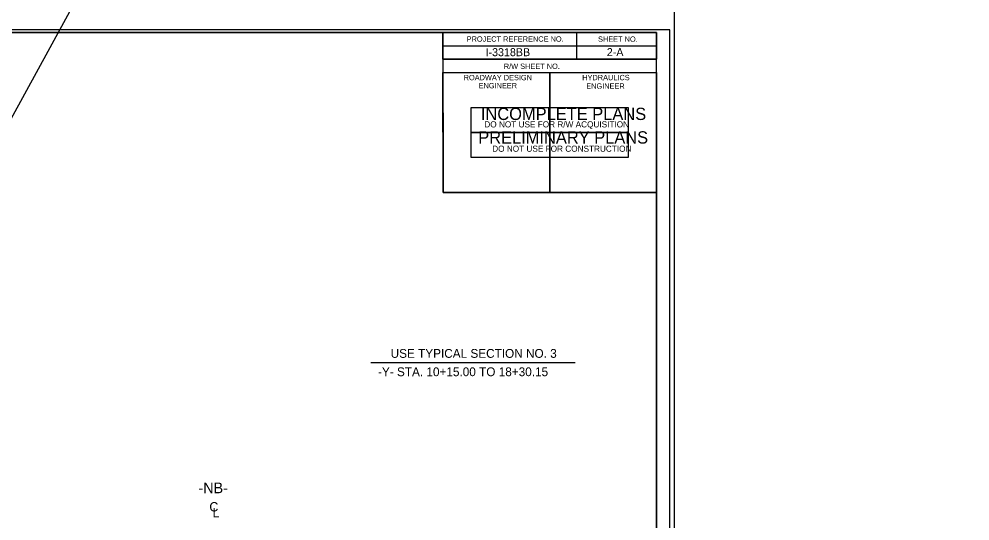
# Model space of a CAD drawing. Extents: x 2241081 to 2251104, y 658534 to 663427.
# Drawn here: x 2246466 to 2247358, y 661339 to 661809 of the extents above; entities that cross this region are included whole.
import ezdxf

# ---------------------------------------------------------------- set-up
doc = ezdxf.new("R2010")
doc.units = 0
for name, color, linetype in [('Old_Level_2', 7, 'Continuous'), ('Prop Dimension Text', 7, 'Continuous'), ('Sheet Data Field CELL', 7, 'Continuous'), ('Sheet Plan CELL', 7, 'Continuous'), ('Sheet Plot Border Inside CELL', 7, 'Continuous'), ('Sheet Plot Border Outside CELL', 7, 'Continuous'), ('Sheet Sticker Incomplete CELL', 7, 'Continuous'), ('Sheet Sticker Preliminary CELL', 7, 'Continuous'), ('Typical Text Centerline CELL', 7, 'Continuous'), ('Typical Text Label CELL', 7, 'Continuous')]:
    doc.layers.add(name, color=color, linetype=linetype)

msp = doc.modelspace()

# ---------------------------------------------------------------- linework, layer by layer
at = {"layer": 'Old_Level_2'}
msp.add_line((2245215.42, 659438.44), (2247357.78, 663362.06), dxfattribs=at)
at = {"layer": 'Sheet Plan CELL'}
for p, q in [((2246988.79, 661796.72), (2246988.84, 661771.72)), ((2246863.76, 661784.24), (2247063.81, 661784.23)), ((2246863.78, 661771.7), (2247063.81, 661771.73)), ((2246863.78, 661771.7), (2247063.81, 661771.73)), ((2246863.78, 661771.7), (2246863.78, 661759.22)), ((2246963.83, 661759.22), (2246963.84, 661646.75))]:
    msp.add_line(p, q, dxfattribs=at)
for points in [[(2245563.81, 660746.78), (2245563.79, 661796.76), (2246863.78, 661796.79), (2246863.79, 661646.73), (2247063.83, 661646.72), (2247063.82, 660746.78)], [(2247063.85, 661796.78), (2245563.81, 661796.78), (2245563.81, 660746.78), (2247063.82, 660746.78)], [(2246863.78, 661796.79), (2247063.85, 661796.78), (2247063.81, 661771.73), (2246863.78, 661771.7)], [(2246863.78, 661759.22), (2246963.83, 661759.22), (2246963.83, 661646.7), (2246863.79, 661646.73)], [(2246963.83, 661759.22), (2247063.81, 661759.23), (2247063.83, 661646.72), (2246963.83, 661646.7)]]:
    msp.add_lwpolyline(points, close=True, dxfattribs=at)
at = {"layer": 'Sheet Plot Border Inside CELL'}
msp.add_lwpolyline([(2245410.32, 660744.27), (2247076.31, 660744.28), (2247076.33, 661799.27), (2245410.33, 661799.27)], close=True, dxfattribs=at)
at = {"layer": 'Sheet Plot Border Outside CELL'}
msp.add_lwpolyline([(2245397.32, 660724.27), (2247080.82, 660724.27), (2247080.83, 661819.27), (2245397.33, 661819.27)], close=True, dxfattribs=at)
at = {"layer": 'Sheet Sticker Incomplete CELL'}
msp.add_lwpolyline([(2246890.33, 661702.97), (2246890.33, 661726.47), (2247037.33, 661726.47), (2247037.33, 661702.97)], close=True, dxfattribs=at)
at = {"layer": 'Sheet Sticker Preliminary CELL'}
msp.add_lwpolyline([(2246890.33, 661679.47), (2246890.33, 661702.97), (2247037.33, 661702.97), (2247037.33, 661679.47)], close=True, dxfattribs=at)
at = {"layer": 'Typical Text Label CELL'}
msp.add_line((2246796.28, 661487.36), (2246987.81, 661487.36), dxfattribs=at)

# ---------------------------------------------------------------- texts
at = {"layer": 'Prop Dimension Text'}
msp.add_text('-NB-', height=10.024, rotation=0.03489, dxfattribs=at).set_placement((2246634.61, 661365.01))
at = {"layer": 'Sheet Data Field CELL'}
for s, p in [('I-3318BB', (2246903.65, 661774.47)), ('2-A', (2247017.35, 661774.53))]:
    msp.add_text(s, height=7.5, rotation=359.99994, dxfattribs=at).set_placement(p)
at = {"layer": 'Sheet Plan CELL'}
for s, height, p in [('PROJECT REFERENCE NO.', 5.0001, (2246885.98, 661788.07)), ('SHEET NO.', 5, (2247009.14, 661787.95)), ('R/W SHEET NO.', 5.0001, (2246920.78, 661762.52)), ('ROADWAY DESIGN', 5.0001, (2246883.15, 661751.92)), ('HYDRAULICS', 5, (2246994.29, 661751.94)), ('ENGINEER', 5, (2246897.14, 661744.38)), ('ENGINEER', 5, (2246998.05, 661743.98))]:
    msp.add_text(s, height=height, rotation=359.99994, dxfattribs=at).set_placement(p)
at = {"layer": 'Sheet Sticker Incomplete CELL'}
for s, height, p in [('INCOMPLETE PLANS', 11.52, (2246899.28, 661714.67)), ('DO NOT USE FOR R/W ACQUISITION', 5.76, (2246902.53, 661707.72))]:
    msp.add_text(s, height=height, rotation=359.99993, dxfattribs=at).set_placement(p)
at = {"layer": 'Sheet Sticker Preliminary CELL'}
for s, height, p in [('PRELIMINARY PLANS', 11.52, (2246896.83, 661692.62)), ('DO NOT USE FOR CONSTRUCTION', 5.76, (2246909.93, 661684.92))]:
    msp.add_text(s, height=height, rotation=359.99993, dxfattribs=at).set_placement(p)
at = {"layer": 'Typical Text Centerline CELL'}
for s, rotation, p in [('C', 0.03489, (2246644.75, 661347.95)), ('L', 359.98179, (2246647.78, 661342.45))]:
    msp.add_text(s, height=8.76, rotation=rotation, dxfattribs=at).set_placement(p)
at = {"layer": 'Typical Text Label CELL'}
for s, p in [('USE TYPICAL SECTION NO. 3', (2246814.69, 661491.9)), ('-Y- STA. 10+15.00 TO 18+30.15', (2246802.88, 661474.69))]:
    msp.add_text(s, height=8.25, dxfattribs=at).set_placement(p)

doc.saveas('drawing.dxf')
